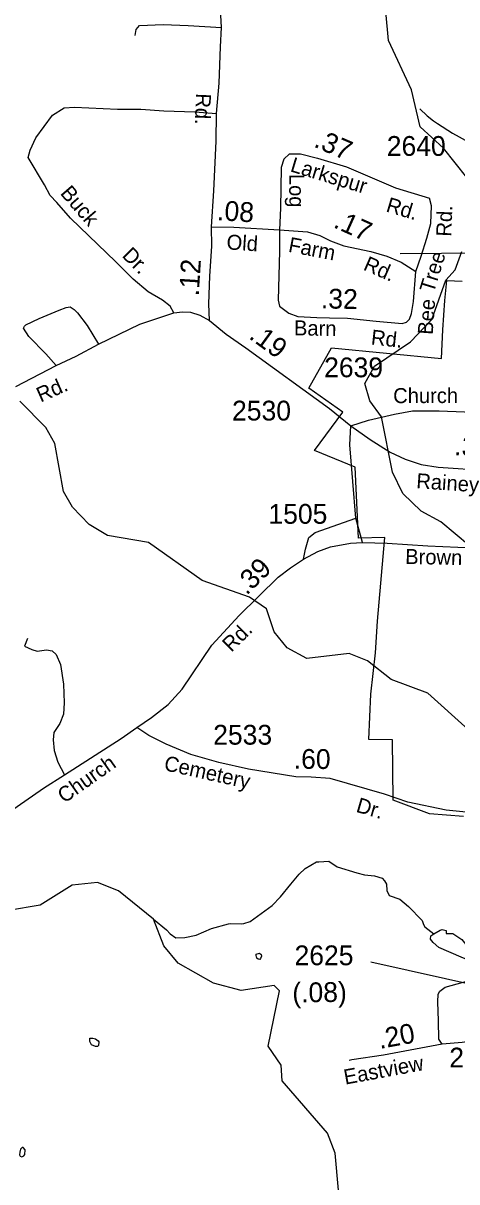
# Model space of a CAD drawing. Extents: x 1473865 to 1648260, y 639067 to 773536.
# Drawn here: x 1561206 to 1563941, y 667690 to 675004 of the extents above; entities that cross this region are included whole.
import ezdxf

# ---------------------------------------------------------------- set-up
doc = ezdxf.new("R2010")
doc.units = 0
for name, color, linetype in [('Exist Boundary Political City Limit New', 7, 'Continuous'), ('Exist Hydrographic Misc Water Feature', 7, 'Continuous'), ('Exist Road Non-System Type 51', 7, 'Continuous'), ('Exist Road Non-System Type 51 Label', 7, 'Continuous'), ('Exist Road Secondary Mileage Hundredths English Label', 7, 'Continuous'), ('Exist Road Secondary Type 51 Attributed', 7, 'Continuous'), ('Exist Road Secondary Type 51 Label', 7, 'Continuous'), ('Exist Road Secondary Type 51 Number Label', 7, 'Continuous'), ('Map Preparation Boundary City Limit Buffer Line', 7, 'Continuous')]:
    doc.layers.add(name, color=color, linetype=linetype)

msp = doc.modelspace()

# ---------------------------------------------------------------- linework, layer by layer
at = {"layer": 'Exist Boundary Political City Limit New'}
msp.add_lwpolyline([(1563983.6, 669995.4), (1563769.2, 670013.9), (1563539.2, 670099.6), (1563536.5, 670481), (1563385.5, 670482.4), (1563398.8, 670768.2), (1563428.6, 671028.6), (1563441.1, 671228.8), (1563487.4, 671758.1), (1563322, 671752.8), (1563301, 672202), (1563043.6, 672306.7), (1563222.6, 672548.9), (1563007.1, 672699.2), (1563150.4, 672955.6), (1563844, 672887.1), (1563853.5, 673067.9), (1563866.6, 673253.8), (1563878.1, 673380.8), (1563975.9, 673375.9)], dxfattribs=at)
at = {"layer": 'Exist Hydrographic Misc Water Feature'}
for points in [[(1564005.5, 674029.2), (1563858.5, 674216), (1563710.5, 674350.3), (1563655.5, 674584.4), (1563509.5, 674895.9), (1563444.5, 675606.3)], [(1563709.1, 674463.2), (1563755.2, 674419.4), (1563794.9, 674386.9), (1563818.6, 674370.6), (1563914, 674309.5), (1564017.4, 674252.3), (1564065.1, 674217.8), (1564096.7, 674185.4), (1564138.1, 674130.9), (1564244.8, 674009.6), (1564401.7, 673903.8), (1564457.5, 673875.1), (1564464.9, 673860.9)], [(1564021.5, 671704.9), (1563840.5, 671856.3), (1563716.5, 671924.4), (1563601.5, 672035), (1563536.5, 672170.9), (1563466.5, 672520.3), (1563393.5, 672620.3), (1563361.5, 672729.2), (1563421.5, 672839.6), (1563648.6, 672992.6), (1563784.5, 673134.3), (1563871.5, 673382), (1563930.5, 673446.5), (1563973.6, 673563.7)], [(1564436.5, 669864.9), (1564174.5, 670169), (1564083.5, 670210.1), (1564010.5, 670313.4), (1564013.4, 670546.4), (1563758.5, 670774.7), (1563526.4, 670861.5), (1563377.5, 670979.3), (1563261.5, 671024.4), (1562994.4, 670993.6), (1562870.5, 671061.9), (1562788.5, 671162), (1562740.5, 671307.4), (1562633.4, 671381.7), (1562334.5, 671486.2), (1561996.4, 671726.1), (1561738.5, 671770.7), (1561622.4, 671838.6), (1561516.5, 671949.2), (1561459.5, 672048.8), (1561405.5, 672351.9), (1561348.5, 672451.5), (1561183.5, 672618.9)], [(1562028.4, 669349), (1562109.6, 669280.1), (1562133.4, 669255.8), (1562169.1, 669229.4), (1562224.7, 669231.7), (1562297.4, 669247.9), (1562393.8, 669288.8), (1562500.3, 669319.5), (1562516.3, 669321.3), (1562582.3, 669318.6), (1562598.3, 669320.4), (1562638.5, 669333.9), (1562775.6, 669434.3), (1562828.2, 669489.7), (1562895.2, 669568.9), (1562945.8, 669632.3), (1562984.3, 669667.9), (1563056.8, 669709.1), (1563070.8, 669710.9), (1563134.8, 669714.2), (1563186.5, 669677.5), (1563310.1, 669640.1), (1563358, 669627.6), (1563422, 669620.8), (1563469.7, 669606.2), (1563485.6, 669590), (1563497.4, 669569.9), (1563499, 669529.9), (1563514.5, 669497.7), (1563581.9, 669474.5), (1563635.8, 669428.3), (1563722.9, 669339.3), (1563730.7, 669315.2), (1563740.5, 669299.1), (1563796.5, 669254.7)], [(1563318.4, 667461.8), (1563195.4, 667638.2), (1563174.5, 667871.7), (1563126.4, 667997.4), (1562839.4, 668328.2), (1562832.4, 668426.8), (1562750.4, 668546.6), (1562822.4, 668896.4), (1562789.5, 668929.9), (1562580.4, 668898), (1562406.4, 668944.2), (1562182.4, 669070.1), (1562092.4, 669180.3), (1562028.4, 669349), (1561806.5, 669527.5), (1561673.5, 669579.4), (1561514.5, 669562.9), (1561312.4, 669435.6), (1561112.5, 669403.5), (1560885.5, 669290), (1560785.4, 669298.6), (1560661.5, 669370), (1560411.4, 669371.8), (1560304.5, 669456)], [(1563796.5, 669254.7), (1563835.8, 669279.7), (1563849, 669283.6), (1563873.3, 669277.1), (1563873.3, 669257.4), (1563916.6, 669257.4), (1563973, 669219.9), (1564029.5, 669148.3), (1564041.3, 669118.7), (1564004.6, 669094.4), (1563968.4, 669108.2), (1563828, 669169.3), (1563793.2, 669200.9), (1563774.8, 669222.5), (1563776.8, 669242.2), (1563796.5, 669254.7)], [(1562696.2, 669134.2), (1562706.1, 669125.1), (1562710, 669115), (1562703.9, 669099.1), (1562697.8, 669093.2), (1562687.8, 669095.3), (1562679.9, 669101.4), (1562676.1, 669119.4), (1562676.2, 669127.4), (1562696.2, 669134.2)], [(1561625.1, 668596.7), (1561645.9, 668597.4), (1561661.9, 668593.2), (1561677.7, 668581), (1561683.6, 668573), (1561681.4, 668551), (1561673.4, 668545.1), (1561661.3, 668545.2), (1561637.4, 668555.5), (1561625.6, 668575.7), (1561625.1, 668596.7)], [(1561183.5, 667876.4), (1561181.6, 667860.7), (1561187.5, 667852.7), (1561197.5, 667848.5), (1561209.6, 667854.4), (1561215.6, 667862.3), (1561218, 667892.3), (1561206.1, 667906.5), (1561198.1, 667906.6), (1561187.9, 667896.7), (1561183.5, 667876.4)]]:
    msp.add_lwpolyline(points, dxfattribs=at)
at = {"layer": 'Exist Road Non-System Type 51'}
msp.add_line((1563346.6, 671726.3), (1563304.1, 671879.8), dxfattribs=at)
for points in [[(1561912.4, 674927.5), (1561918.7, 674963.4), (1561939, 674989.2), (1562088.8, 674996), (1562246.8, 674990.2), (1562457.2, 674976.4)], [(1562156.9, 673174.8), (1562133.3, 673217.1), (1562083.7, 673255.5), (1561994.1, 673308.3), (1561898.7, 673387.3), (1561789.7, 673498.3), (1561504.1, 673773), (1561418.8, 673871.8), (1561375.3, 673916.3), (1561339.9, 673984.7), (1561237.3, 674155.6), (1561249.6, 674203.4), (1561284.4, 674281.1), (1561389.8, 674424.3), (1561464.1, 674469.6), (1561530.3, 674474.8), (1561800.3, 674462.4), (1561948.4, 674461), (1562092.3, 674451.7), (1562288.4, 674443.9), (1562426.3, 674434.5)], [(1561413.7, 672843.6), (1561348.3, 672916.2), (1561241.3, 673027.2), (1561207.7, 673079.5), (1561213, 673090.6), (1561221.9, 673099.4), (1561306.2, 673140.7), (1561432.7, 673193.4), (1561476.9, 673209.1), (1561503, 673212.8), (1561527.7, 673197.7), (1561548.6, 673176.4), (1561610, 673095.8), (1561681.1, 672977.1)], [(1563273.2, 672462.3), (1563383.6, 672497.3), (1563548, 672535.8), (1563662.1, 672556.7), (1563830.2, 672557.1), (1564150.3, 672544.2)], [(1563304.1, 671879.8), (1563266.2, 672342.2), (1563273.2, 672462.3)], [(1562973.5, 671619.7), (1562986.2, 671684.7), (1563006.8, 671756.5), (1563047.1, 671788.1), (1563304.1, 671879.8)], [(1561232.1, 671118.9), (1561213.8, 671071), (1561259.6, 671050.5), (1561293.6, 671040.2), (1561353.6, 671047.6), (1561387.6, 671041.3), (1561413.4, 671019.1), (1561441, 670956.8), (1561459.8, 670830.7), (1561464.7, 670714.6), (1561460, 670642.6), (1561437.6, 670582.8), (1561399.1, 670527.2), (1561394.5, 670481.1), (1561400, 670413.1), (1561423.3, 670338.8), (1561466.7, 670259.1)], [(1563848.8, 668558.6), (1563827.1, 668590.9), (1563826.2, 668706.9), (1563821.3, 668827.1), (1563823.6, 668875.1), (1563833.8, 668892.9), (1563868.1, 668918.6), (1564255, 669027)]]:
    msp.add_lwpolyline(points, dxfattribs=at)
at = {"layer": 'Exist Road Secondary Type 51 Attributed'}
for points in [[(1562394, 673718.6), (1562408, 673946.7), (1562422.7, 674258.5), (1562426.3, 674434.5), (1562442.1, 674626.5), (1562450.2, 674854.5), (1562457.2, 674976.4), (1562451.8, 675054.5), (1562425, 675172.7), (1562383.9, 675301.2), (1562345.4, 675453.7), (1562324.6, 675601.9), (1562301.7, 675718.1), (1562306.7, 675834), (1562315.6, 675930.1), (1562332.5, 676022), (1562394.6, 676275.5), (1562515, 676721.9)], [(1562886.3, 674180.3), (1562850, 674146.6), (1562833.6, 674092.8), (1562829.2, 673836.7), (1562822, 673698.8)], [(1562886.3, 674180.3), (1562954.4, 674179.6), (1563062.1, 674152.6), (1563245.6, 674096.8), (1563554.7, 673963.9), (1563768.3, 673900)], [(1563682.1, 673436.7), (1563716.8, 673532.5), (1563752, 673646.2), (1563776.9, 673739.9), (1563781.7, 673851.9), (1563768.3, 673900)], [(1562380.6, 673126.6), (1562377.6, 673232.7), (1562383.1, 673406.7), (1562394.9, 673596.8), (1562394, 673718.6)], [(1562394, 673718.6), (1562534, 673717.4), (1562822, 673698.8)], [(1562822, 673698.8), (1562822.7, 673564.7), (1562814, 673254.7), (1562823.7, 673218.5), (1562881.4, 673174.1), (1562939.2, 673153.6), (1563059.1, 673146.3), (1563139.2, 673144.9)], [(1562822, 673698.8), (1563000, 673687), (1563077.8, 673664.4), (1563143.5, 673629.7), (1563229.4, 673598.9), (1563399.1, 673563.3), (1563500.8, 673534.4), (1563590.4, 673495.6), (1563682.1, 673436.7)], [(1563139.2, 673144.9), (1563251.2, 673142.7), (1563433, 673123), (1563597, 673109.5), (1563623.2, 673117.1), (1563643.4, 673134.9), (1563655.7, 673170.9), (1563668.5, 673246.7), (1563682.1, 673436.7)], [(1561158.4, 672709.9), (1561413.7, 672843.6), (1561540.3, 672902.5), (1561681.1, 672977.1), (1561942.2, 673104.7), (1562156.9, 673174.8), (1562211.1, 673182.3), (1562261, 673179.9), (1562320.9, 673161.3), (1562380.6, 673126.6)], [(1562380.6, 673126.6), (1562486, 673041.7), (1562611.3, 672954.5), (1563138.2, 672571.5), (1563273.2, 672462.3), (1563394.6, 672377), (1563521.8, 672295.8), (1563615.5, 672251.1), (1563717.3, 672218), (1563823.2, 672201.1), (1564137.1, 672180.1), (1564315, 672170.5), (1564517.2, 672166.6), (1564639, 672153.6), (1564989.7, 672151.9)], [(1561923.6, 670559), (1562014.2, 670620.2), (1562121, 670703.3), (1562207.8, 670800.6), (1562396.5, 671078.9), (1562568.1, 671265.4), (1562814.3, 671507.1), (1562893, 671566.5), (1562973.5, 671619.7), (1563063.9, 671668.9), (1563144.1, 671698.1), (1563270.4, 671721), (1563346.6, 671726.3), (1563502.6, 671720.9), (1563758.5, 671704.5), (1563948.5, 671696.7), (1564108.5, 671693.3), (1564328.6, 671683.2), (1564626.5, 671674.4), (1564852.6, 671660.4), (1565010.7, 671664.8), (1565124.7, 671694.3)], [(1560301.6, 668135.2), (1560370.6, 668250.7), (1560602.3, 668654.6), (1560653.2, 668758.2), (1560675.8, 668828), (1560686.4, 668896), (1560688.9, 668940), (1560692.3, 669120), (1560697.3, 669219.9), (1560711.3, 669454), (1560730, 669539.8), (1560754.7, 669611.6), (1560817.6, 669714.9), (1560880.5, 669800.5), (1560943.2, 669879.9), (1561001.8, 669939.3), (1561070.3, 669992.8), (1561333.9, 670174.3), (1561466.7, 670259.1), (1561822.9, 670488), (1561923.6, 670559)], [(1564255, 669027), (1564120.9, 670026.5), (1564021.9, 670021.6), (1563874.6, 670037.3), (1563632.2, 670087.1), (1563484.5, 670136.5), (1563141.4, 670235.7), (1563023.3, 670244.9), (1562925.3, 670245.7), (1562627.5, 670294.5), (1562439.9, 670336.3), (1562264.3, 670387.9), (1562106.7, 670453.3), (1561999.2, 670508.3), (1561923.6, 670559)], [(1564305.5, 668612.4), (1564173.4, 668597.7), (1563974.9, 668569.5), (1563848.8, 668558.6), (1563478.1, 668490.1), (1563279.8, 668459.8), (1563261.8, 668456.1)]]:
    msp.add_lwpolyline(points, dxfattribs=at)
at = {"layer": 'Exist Road Secondary Type 51 Number Label'}
for p, q in [((1563584.3, 673550.7), (1564248.1, 673556.7)), ((1564176.3, 668903.9), (1563398.9, 669077.3))]:
    msp.add_line(p, q, dxfattribs=at)
at = {"layer": 'Map Preparation Boundary City Limit Buffer Line'}
msp.add_lwpolyline([(1563983.6, 669995.4), (1563769.2, 670013.9), (1563539.2, 670099.6), (1563536.5, 670481), (1563385.5, 670482.4), (1563398.8, 670768.2), (1563428.6, 671028.6), (1563441.1, 671228.8), (1563487.4, 671758.1), (1563322, 671752.8), (1563301, 672202), (1563043.6, 672306.7), (1563222.6, 672548.9), (1563007.1, 672699.2), (1563150.4, 672955.6), (1563844, 672887.1), (1563853.5, 673067.9), (1563866.6, 673253.8), (1563878.1, 673380.8), (1563975.9, 673375.9)], dxfattribs=at)

# ---------------------------------------------------------------- texts
at = {"layer": 'Exist Road Non-System Type 51 Label'}
for s, rotation, p in [('Buck', 310.79679, (1561434.8, 673928.6)), ('Dr.', 314.46784, (1561823.9, 673533.7)), ('Church', 0.13867, (1563540.1, 672605.6))]:
    msp.add_text(s, height=95, rotation=rotation, dxfattribs=at).set_placement(p)
at = {"layer": 'Exist Road Secondary Mileage Hundredths English Label'}
for s, rotation, p in [('.37', 336.73171, (1563033.2, 674226.4)), ('.08', 356.29989, (1562426.1, 673761.6)), ('.17', 335.78022, (1563156.7, 673717.9)), ('.12', 86.43401, (1562312.9, 673279.3)), ('.32', 358.9027, (1563083.3, 673204.1)), ('.19', 323.9858, (1562623.7, 673017.7)), ('.35', 356.18291, (1563922.7, 672277.4)), ('.39', 44.47724, (1562614.6, 671388.9)), ('.60', 359.54362, (1562912.4, 670297.8)), ('(.08)', 0.84017, (1562904.5, 668821.9)), ('.20', 10.47512, (1563455.9, 668528.5))]:
    msp.add_text(s, height=125, rotation=rotation, dxfattribs=at).set_placement(p)
at = {"layer": 'Exist Road Secondary Type 51 Label'}
for s, rotation, p in [('Rd.', 267.7087, (1562296.1, 674562.9)), ('Larkspur', 343.10994, (1562885.2, 674070)), ('Log', 270.06014, (1562884.2, 674052.8)), ('Rd.', 343.33499, (1563489.4, 673816.5)), ('Rd.', 87.51322, (1563905.7, 673655.4)), ('Old', 356.29989, (1562486.5, 673576.5)), ('Farm', 349.1162, (1562873.9, 673561.7)), ('Rd.', 336.58566, (1563345.8, 673449.5)), ('Tree', 72.84398, (1563795.4, 673296.5)), ('Bee', 85.89259, (1563789.1, 673035)), ('Barn', 358.9027, (1562913.3, 673033.9)), ('Rd.', 353.82411, (1563396.8, 672976)), ('Rd.', 23.85183, (1561315.6, 672609)), ('Rainey', 356.18291, (1563683.7, 672068.7)), ('Brown', 358.77133, (1563615, 671591)), ('Rd.', 44.47724, (1562518.3, 671029)), ('Church', 35.19252, (1561465.1, 670076.6)), ('Cemetery', 347.43853, (1562088.8, 670289.5)), ('Dr.', 343.75612, (1563300.4, 670026.9)), ('Eastview', 10.47519, (1563237.4, 668303.5))]:
    msp.add_text(s, height=95, rotation=rotation, dxfattribs=at).set_placement(p)
at = {"layer": 'Exist Road Secondary Type 51 Number Label'}
for s, p in [('2640', (1563499.6, 674166.7)), ('2639', (1563104.5, 672769.1)), ('2530', (1562523.4, 672496.1)), ('1505', (1562752.9, 671844.2)), ('2533', (1562404.4, 670449.8)), ('2625', (1562917.6, 669057.3)), ('2624', (1563893.9, 668411.9))]:
    msp.add_text(s, height=125, dxfattribs=at).set_placement(p)

doc.saveas('drawing.dxf')
